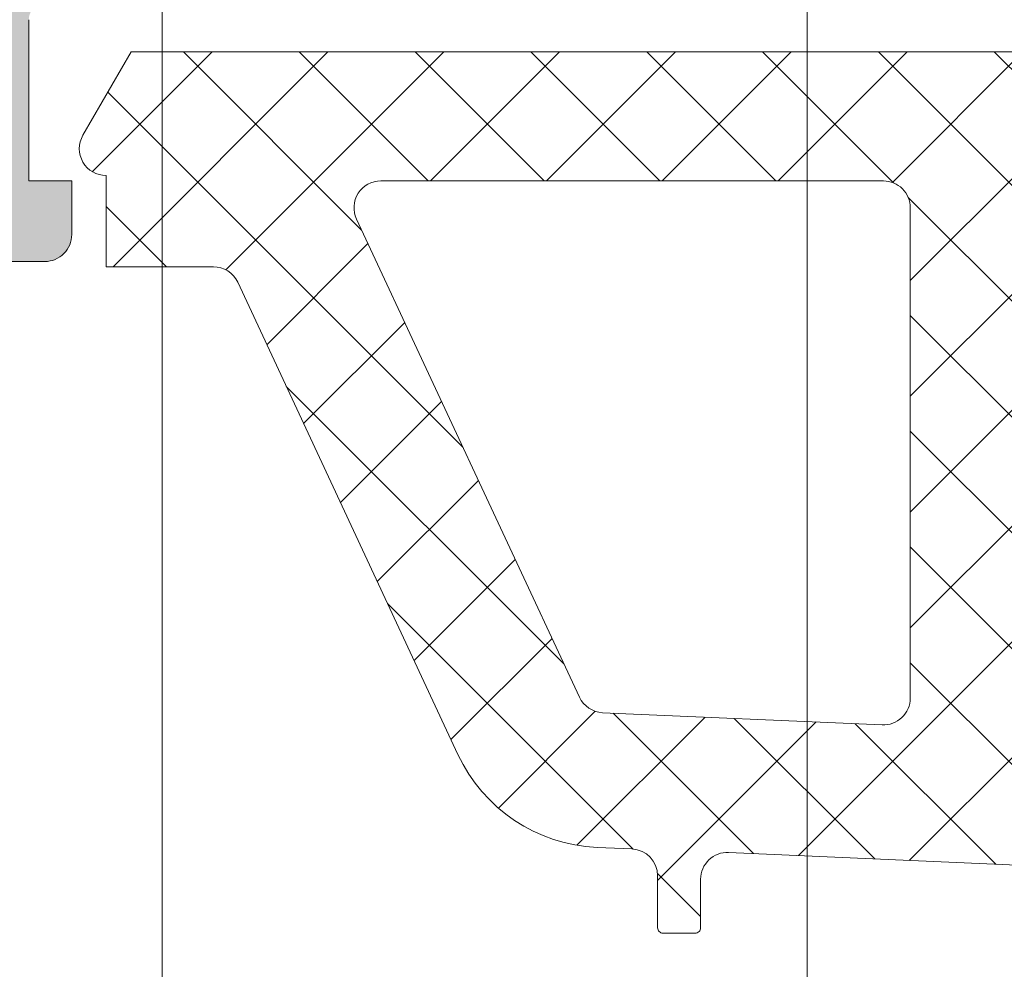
# Model space of a CAD drawing. Header units: millimetres. Extents: x 213386 to 506888, y 183055 to 450952.
# Tile 349 of 656: x 399549 to 399567, y 287741 to 287759. Entities that reach past the tile are written whole.
import ezdxf

# ---------------------------------------------------------------- set-up
doc = ezdxf.new("R2010")
doc.units = ezdxf.units.MM
doc.layers.add('FASÁDA DETAILNÍ', color=255, linetype='Continuous', lineweight=0)
pattern_1 = [(135, (397960.6382589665, 280090.6491475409), (-1.077630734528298, -1.077630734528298), []), (225, (397960.6382589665, 280090.6491475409), (1.077630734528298, -1.077630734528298), [])]

msp = doc.modelspace()

# ---------------------------------------------------------------- hatches: boundary and pattern name
at = {"layer": 'FASÁDA DETAILNÍ'}
h = msp.add_hatch(color=256, dxfattribs=at)
edge = h.paths.add_edge_path()
edge.add_arc((399549.576326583, 287777.4596028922), 0.120000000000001, 90.0000000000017, 180.0000000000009, ccw=False)
edge.add_line((399549.576326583, 287777.5796028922), (399552.336324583, 287777.5796028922))
edge.add_arc((399552.336324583, 287777.8796028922), 0.3000000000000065, 270, 359.9999999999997)
edge.add_line((399552.636324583, 287777.8796028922), (399552.636324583, 287778.8595772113))
edge.add_arc((399552.336324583, 287778.8595772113), 0.3000000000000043, -8.905553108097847e-14, 90.00000000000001)
edge.add_line((399552.336324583, 287779.1595772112), (399550.456313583, 287779.1595772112))
edge.add_arc((399550.1887702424, 287779.2384443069), 0.2789255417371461, -91.16287007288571, -16.42459455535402, ccw=False)
edge.add_line((399550.183109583, 287778.9595762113), (399549.729515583, 287778.9595762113))
edge.add_arc((399549.723847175, 287779.2384136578), 0.2788950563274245, -163.58012358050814, -88.83541062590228, ccw=False)
edge.add_line((399549.456326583, 287779.1595772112), (399549.456326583, 287779.9597519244))
edge.add_arc((399548.456326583, 287779.9597519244), 0.9999999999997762, -1.276038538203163e-11, 89.9999999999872)
edge.add_line((399548.456326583, 287780.9597519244), (399544.9563192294, 287780.9597519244))
edge.add_arc((399544.9563390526, 287779.9597321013), 1.000019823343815, 90.00113576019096, 179.9988642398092)
edge.add_line((399543.9563192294, 287779.9597519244), (399543.9563192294, 287779.4597519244))
edge.add_line((399543.9563192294, 287779.4597519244), (399546.4563192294, 287779.4597519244))
edge.add_arc((399546.4562738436, 287778.4597065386), 1.000045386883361, 0.0026002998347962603, 89.99739970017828, ccw=False)
edge.add_line((399547.4563192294, 287778.4597519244), (399547.4563192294, 287777.1597336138))
edge.add_arc((399546.4562667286, 287777.1597861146), 1.000052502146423, -89.99699208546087, -0.0030079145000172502, ccw=False)
edge.add_line((399546.4563192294, 287776.1597336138), (399539.4563192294, 287776.1597336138))
edge.add_arc((399538.9563192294, 287776.6848553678), 0.7250881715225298, -133.5961838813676, -46.40381611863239, ccw=False)
edge.add_line((399538.4563192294, 287776.1597336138), (399532.4222310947, 287776.1597336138))
edge.add_arc((399532.4222835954, 287777.1597861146), 1.000052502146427, 180.0030079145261, 269.9969920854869, ccw=False)
edge.add_line((399531.4222310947, 287777.1597336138), (399531.4222310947, 287778.4597519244))
edge.add_arc((399532.4222764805, 287778.4597065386), 1.000045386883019, 90.00260029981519, 179.9973997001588, ccw=False)
edge.add_line((399532.4222310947, 287779.4597519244), (399533.9563192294, 287779.4597519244))
edge.add_line((399533.9563192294, 287779.4597519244), (399533.9563192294, 287780.0597580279))
edge.add_line((399533.9563192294, 287780.0597580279), (399532.8563131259, 287781.1597336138))
edge.add_line((399532.8563131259, 287781.1597336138), (399529.4563192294, 287781.1597336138))
edge.add_line((399529.4563192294, 287781.1597336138), (399529.4563192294, 287754.159832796))
edge.add_line((399529.4563192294, 287754.159832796), (399532.8563131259, 287754.159832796))
edge.add_line((399532.8563131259, 287754.159832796), (399533.9563192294, 287755.2598083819))
edge.add_line((399533.9563192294, 287755.2598083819), (399533.9563192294, 287755.8598144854))
edge.add_line((399533.9563192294, 287755.8598144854), (399532.4222310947, 287755.8598144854))
edge.add_arc((399532.4222764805, 287756.8598598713), 1.000045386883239, 180.0026002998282, 269.99739970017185, ccw=False)
edge.add_line((399531.4222310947, 287756.8598144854), (399531.4222310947, 287758.159832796))
edge.add_arc((399532.4222835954, 287758.1597802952), 1.000052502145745, 90.0030079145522, 179.996992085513, ccw=False)
edge.add_line((399532.4222310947, 287759.159832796), (399538.4563192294, 287759.159832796))
edge.add_arc((399538.9563192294, 287758.634711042), 0.7250881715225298, 46.40381611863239, 133.5961838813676, ccw=False)
edge.add_line((399539.4563192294, 287759.159832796), (399546.4563192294, 287759.159832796))
edge.add_arc((399546.4562667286, 287758.1597802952), 1.000052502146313, 0.0030079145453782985, 89.99699208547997, ccw=False)
edge.add_line((399547.4563192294, 287758.159832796), (399547.4563192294, 287756.8598144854))
edge.add_arc((399546.4562738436, 287756.8598598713), 1.000045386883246, -89.9973997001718, -0.0026002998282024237, ccw=False)
edge.add_line((399546.4563192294, 287755.8598144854), (399543.9563192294, 287755.8598144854))
edge.add_line((399543.9563192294, 287755.8598144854), (399543.9563192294, 287755.3598144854))
edge.add_arc((399544.9563390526, 287755.3598343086), 1.000019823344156, 180.0011357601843, 269.9988642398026)
edge.add_line((399544.9563192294, 287754.3598144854), (399549.4563192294, 287754.3598144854))
edge.add_arc((399549.4563295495, 287754.8598041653), 0.4999896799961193, 269.9988173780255, 360.0011826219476)
edge.add_line((399549.9563192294, 287754.8598144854), (399549.9563192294, 287755.8598144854))
edge.add_line((399549.9563192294, 287755.8598144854), (399549.1563161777, 287755.8598144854))
edge.add_line((399549.1563161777, 287755.8598144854), (399549.1563161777, 287758.8598297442))
edge.add_arc((399549.456323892, 287758.8598324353), 0.3000077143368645, 89.99948607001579, 180.0005139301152, ccw=False)
edge.add_arc((399549.723847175, 287759.0810037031), 0.2788950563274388, 88.83541062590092, 163.5801235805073, ccw=False)
edge.add_line((399549.729515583, 287759.3598411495), (399550.183109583, 287759.3598411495))
edge.add_arc((399550.1887702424, 287759.0809730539), 0.2789255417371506, 16.424594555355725, 91.16287007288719, ccw=False)
edge.add_line((399550.456313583, 287759.1598401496), (399552.336324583, 287759.1598401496))
edge.add_arc((399552.336324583, 287759.4598401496), 0.3000000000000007, 269.9999999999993, 359.9999999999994)
edge.add_line((399552.636324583, 287759.4598401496), (399552.636324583, 287760.4398144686))
edge.add_arc((399552.336324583, 287760.4398144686), 0.3000000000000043, 1.272221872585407e-14, 90.00000000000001)
edge.add_line((399552.336324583, 287760.7398144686), (399549.576326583, 287760.7398144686))
edge.add_arc((399549.576326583, 287760.8598144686), 0.1200000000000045, 180, 269.9999999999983, ccw=False)
edge.add_line((399549.456326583, 287760.8598144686), (399549.456326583, 287765.1598401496))
edge.add_arc((399549.956326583, 287765.1598401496), 0.4999999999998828, 90.00000000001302, 180.0000000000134, ccw=False)
edge.add_line((399549.956326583, 287765.6598401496), (399550.656326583, 287765.6598401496))
edge.add_line((399550.656326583, 287765.6598401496), (399553.049146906, 287764.278344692))
edge.add_arc((399553.1182067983, 287764.3979599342), 0.1381197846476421, 239.9999999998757, 367.702437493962)
edge.add_arc((399548.2768555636, 287763.9503415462), 4.999999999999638, 5.34922800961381, 71.29059925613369)
edge.add_arc((399550.0410817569, 287769.1597086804), 0.5000000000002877, 108.70940074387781, 251.29059925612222, ccw=False)
edge.add_arc((399548.2768555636, 287774.3690758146), 4.999999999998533, -71.29059925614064, -5.349228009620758)
edge.add_arc((399553.1182067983, 287773.9214574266), 0.1381197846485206, -7.702437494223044, 119.9999999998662)
edge.add_line((399553.049146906, 287774.0410726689), (399550.656326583, 287772.6595772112))
edge.add_line((399550.656326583, 287772.6595772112), (399549.956326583, 287772.6595772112))
edge.add_arc((399549.956326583, 287773.1595772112), 0.5000000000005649, 179.9999999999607, 269.99999999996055, ccw=False)
edge.add_line((399549.456326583, 287773.1595772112), (399549.456326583, 287777.4596028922))
edge = h.paths.add_edge_path(flags=16)
edge.add_arc((399531.556325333, 287762.1598251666), 0.5, 180, 270, ccw=False)
edge.add_line((399531.056325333, 287762.1598251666), (399531.056325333, 287774.1597336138))
edge.add_arc((399531.556325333, 287774.1597336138), 0.5, 90, 180, ccw=False)
edge.add_line((399531.556325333, 287774.6597336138), (399547.2563070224, 287774.6597336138))
edge.add_arc((399547.2563070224, 287774.1597336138), 0.5, 0, 90, ccw=False)
edge.add_line((399547.7563070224, 287774.1597336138), (399547.7563070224, 287762.1598251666))
edge.add_arc((399547.2563070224, 287762.1598251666), 0.5, -90, 0, ccw=False)
edge.add_line((399547.2563070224, 287761.6598251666), (399545.7563070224, 287761.6598251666))
edge.add_line((399545.7563070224, 287761.6598251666), (399545.7563070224, 287761.1598251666))
edge.add_arc((399545.2563070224, 287761.1598251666), 0.5000000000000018, -89.99999999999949, 0, ccw=False)
edge.add_line((399545.2563070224, 287760.6598251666), (399533.556325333, 287760.6598251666))
edge.add_arc((399533.556325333, 287761.1598251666), 0.5, 180, 269.9999999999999, ccw=False)
edge.add_line((399533.056325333, 287761.1598251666), (399533.056325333, 287761.6598251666))
edge.add_line((399533.056325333, 287761.6598251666), (399531.556325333, 287761.6598251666))
h = msp.add_hatch(dxfattribs=at)
h.set_pattern_fill('LINIE', color=256, scale=1.2, angle=180, style=0)
h.set_pattern_definition([(180, (399592.5809322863, 287778.4426957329), (-1.469551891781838e-16, -1.2), [])])
edge = h.paths.add_edge_path()
edge.add_arc((399589.0462359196, 287760.4689232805), 0.2999999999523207, 89.9979246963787, 179.9979247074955)
edge.add_line((399588.7462359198, 287760.4689341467), (399588.7462072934, 287759.6586028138))
edge.add_arc((399588.2462099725, 287759.6586182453), 0.4999973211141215, 269.9976177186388, 359.99823167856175, ccw=False)
edge.add_line((399588.2461891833, 287759.1586209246), (399587.4051169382, 287759.1573003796))
edge.add_arc((399587.4051169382, 287758.9573003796), 0.1999999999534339, 89.99999998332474, 180.0000000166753)
edge.add_line((399587.2051169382, 287758.9573003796), (399587.2051169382, 287754.8573003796))
edge.add_arc((399586.7051169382, 287754.8573003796), 0.5, -90, 0, ccw=False)
edge.add_line((399586.7051169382, 287754.3573003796), (399585.8743677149, 287754.3573003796))
edge.add_arc((399585.8743677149, 287755.3573003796), 1, 194.9999999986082, 269.99999999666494, ccw=False)
edge.add_line((399584.9084418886, 287755.0984813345), (399584.7051169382, 287755.8573003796))
edge.add_line((399584.7051169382, 287755.8573003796), (399585.7051169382, 287755.8573003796))
edge.add_line((399585.7051169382, 287755.8573003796), (399585.7051169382, 287758.1573003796))
edge.add_arc((399584.700990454, 287758.1555911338), 1.004127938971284, 0.09753001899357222, 89.76591227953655)
edge.add_line((399584.7050929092, 287759.1597106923), (399581.705214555, 287759.1597106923))
edge.add_arc((399581.7092429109, 287758.1555913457), 1.004127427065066, 90.22985968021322, 179.9024820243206)
edge.add_line((399580.7051169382, 287758.1573003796), (399580.7051169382, 287755.8573003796))
edge.add_line((399580.7051169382, 287755.8573003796), (399581.7051169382, 287755.8573003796))
edge.add_line((399581.7051169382, 287755.8573003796), (399581.5017919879, 287755.0984813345))
edge.add_arc((399580.5358661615, 287755.3573003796), 1.00000000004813, 270.00000000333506, 345.0000000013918, ccw=False)
edge.add_line((399580.5358661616, 287754.3573003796), (399579.7051169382, 287754.3573003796))
edge.add_arc((399579.7051169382, 287754.8573003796), 0.5, 180, 270, ccw=False)
edge.add_line((399579.2051169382, 287754.8573003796), (399579.2051169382, 287758.9573003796))
edge.add_arc((399579.0009438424, 287758.9555718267), 0.2041804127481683, 0.4850610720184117, 88.84413107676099)
edge.add_line((399579.0050626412, 287759.1597106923), (399553.1636958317, 287759.1597336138))
edge.add_arc((399553.1637112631, 287759.6597309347), 0.4999973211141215, 179.9976177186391, 269.99823167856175, ccw=False)
edge.add_line((399552.6637139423, 287759.6597517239), (399552.6637425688, 287760.4700830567))
edge.add_arc((399552.3637425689, 287760.4700939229), 0.3000000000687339, 359.9979247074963, 449.9979246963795)
edge.add_line((399552.3637534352, 287760.7700939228), (399549.9637550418, 287760.7698489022))
edge.add_arc((399549.9637705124, 287761.2698448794), 0.4999959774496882, 179.9976222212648, 269.99822718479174, ccw=False)
edge.add_line((399549.4637745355, 287761.2698656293), (399549.4639011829, 287764.7464071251))
edge.add_arc((399550.4537141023, 287764.6040606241), 0.9999960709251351, 57.270908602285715, 171.8163166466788, ccw=False)
edge.add_line((399550.9943794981, 287765.4452936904), (399553.2779885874, 287764.126741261))
edge.add_arc((399553.5280042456, 287764.5597449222), 0.4999999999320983, 239.9979280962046, 269.9978647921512)
edge.add_line((399553.5279856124, 287764.0597449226), (399587.882254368, 287764.0586586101))
edge.add_arc((399587.8822719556, 287764.5586586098), 0.500000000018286, 269.9979846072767, 299.9979213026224)
edge.add_line((399588.1322562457, 287764.1256368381), (399590.4159608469, 287765.4440238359))
edge.add_arc((399590.9565653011, 287764.6027516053), 0.9999960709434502, 8.179532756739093, 122.72494080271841, ccw=False)
edge.add_line((399591.9463885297, 287764.7450264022), (399591.9462618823, 287761.2684849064))
edge.add_arc((399591.446265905, 287761.268500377), 0.4999959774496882, 269.99762222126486, 359.99822718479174, ccw=False)
edge.add_line((399591.4462451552, 287760.7685044), (399589.0462467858, 287760.7689232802))
edge = h.paths.add_edge_path(flags=16)
edge.add_line((399564.8551231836, 287760.9591988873), (399564.8551231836, 287762.2591929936))
edge.add_arc((399564.3551268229, 287762.259196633), 0.4999963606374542, 359.9995829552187, 450.0004170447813)
edge.add_line((399564.3551231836, 287762.7591929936), (399555.5051292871, 287762.7591929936))
edge.add_arc((399555.5051256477, 287762.259196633), 0.4999963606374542, 89.99958295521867, 180.0004170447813)
edge.add_line((399555.0051292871, 287762.2591929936), (399555.0051292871, 287760.9591988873))
edge.add_arc((399555.5051292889, 287760.9591823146), 0.5000000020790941, 179.9981009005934, 269.9999997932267)
edge.add_line((399555.5051292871, 287760.4591823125), (399564.3551231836, 287760.4591823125))
edge.add_arc((399564.3551231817, 287760.9591823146), 0.5000000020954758, 270.0000002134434, 360.0018990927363)
edge = h.paths.add_edge_path(flags=16)
edge.add_arc((399575.0551292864, 287760.9591823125), 0.5, 270, 360)
edge.add_line((399575.5551292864, 287760.9591823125), (399575.5551292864, 287762.2591929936))
edge.add_arc((399575.0551292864, 287762.2591929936), 0.5, 0, 90)
edge.add_line((399575.0551292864, 287762.7591929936), (399566.3551231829, 287762.7591929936))
edge.add_arc((399566.3551231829, 287762.2591929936), 0.5, 90, 180)
edge.add_line((399565.8551231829, 287762.2591929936), (399565.8551231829, 287760.9591823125))
edge.add_arc((399566.3551231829, 287760.9591823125), 0.5, 180, 270)
edge.add_line((399566.3551231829, 287760.4591823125), (399575.0551292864, 287760.4591823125))
edge = h.paths.add_edge_path(flags=16)
edge.add_arc((399577.055125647, 287762.259196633), 0.4999963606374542, 89.99958295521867, 180.0004170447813)
edge.add_line((399576.5551292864, 287762.2591929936), (399576.5551292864, 287760.9591988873))
edge.add_arc((399577.0551292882, 287760.9591823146), 0.5000000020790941, 179.9981009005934, 269.9999997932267)
edge.add_line((399577.0551292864, 287760.4591823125), (399585.9051384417, 287760.4591823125))
edge.add_arc((399585.9051384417, 287760.9591670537), 0.4999847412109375, 270, 360)
edge.add_line((399586.4051231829, 287760.9591670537), (399586.4051231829, 287762.2591777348))
edge.add_arc((399585.9051079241, 287762.2591777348), 0.5000152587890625, 0, 90)
edge.add_line((399585.9051079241, 287762.7591929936), (399577.0551292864, 287762.7591929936))
h = msp.add_hatch(dxfattribs=at)
h.set_pattern_fill('ANSI37', color=256, scale=0.48, angle=90, style=0)
h.set_pattern_definition(pattern_1)
edge = h.paths.add_edge_path(flags=16)
edge.add_line((399582.8575962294, 287754.824027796), (399582.7578522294, 287756.216881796))
edge.add_arc((399583.356319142, 287756.2597392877), 0.5999995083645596, 89.99999165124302, 184.0960805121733, ccw=False)
edge.add_arc((399583.3563193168, 287756.2597392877), 0.5999995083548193, -4.096080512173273, 90.00000834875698, ccw=False)
edge.add_line((399583.9547862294, 287756.216881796), (399583.8550422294, 287754.824027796))
edge.add_arc((399583.3563192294, 287754.8597422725), 0.5000001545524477, 184.0960643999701, 355.90393560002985, ccw=False)
edge = h.paths.add_edge_path(flags=16)
edge.add_arc((399584.9563158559, 287751.6597341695), 0.4999996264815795, 89.99995719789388, 180.0000428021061, ccw=False)
edge.add_line((399584.9563162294, 287752.159733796), (399588.5500012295, 287752.159733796))
edge.add_arc((399588.5500012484, 287751.6597334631), 0.5000003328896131, -23.218026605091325, 90.00000216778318, ccw=False)
edge.add_line((399589.0095072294, 287751.462617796), (399586.2936292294, 287745.1315157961))
edge.add_arc((399585.8341238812, 287745.3286317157), 0.4999998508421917, 267.4998893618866, 336.7819182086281, ccw=False)
edge.add_line((399585.8123132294, 287744.8291077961), (399584.9345062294, 287744.8674337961))
edge.add_arc((399584.9563157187, 287745.3669574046), 0.4999994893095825, 179.9999551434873, 267.50002088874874, ccw=False)
edge.add_line((399584.4563162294, 287745.366957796), (399584.4563162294, 287751.659733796))
edge = h.paths.add_edge_path(flags=16)
edge.add_line((399559.4023972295, 287746.251571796), (399555.2537272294, 287755.1484247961))
edge.add_arc((399555.7068809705, 287755.3597339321), 0.4999998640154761, 89.99997033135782, 205.0000079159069, ccw=False)
edge.add_line((399555.7068812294, 287755.8597337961), (399565.0563162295, 287755.8597337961))
edge.add_arc((399565.056316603, 287755.3597341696), 0.4999996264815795, -4.280210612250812e-05, 90.00004280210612, ccw=False)
edge.add_line((399565.5563162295, 287755.3597337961), (399565.5563162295, 287746.235810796))
edge.add_arc((399565.0563161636, 287746.2358109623), 0.5000000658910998, 267.4999727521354, 359.9999809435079, ccw=False)
edge.add_line((399565.0345062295, 287745.736286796), (399559.8337422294, 287745.9633567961))
edge.add_arc((399559.8555519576, 287746.4628822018), 0.5000012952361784, 205.0000919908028, 267.50000253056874, ccw=False)
edge = h.paths.add_edge_path(flags=16)
edge.add_arc((399568.2563158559, 287755.3597341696), 0.4999996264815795, 89.99995719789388, 180.0000428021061, ccw=False)
edge.add_line((399568.2563162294, 287755.8597337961), (399575.4563162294, 287755.8597337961))
edge.add_arc((399575.4563166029, 287755.3597341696), 0.4999996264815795, -4.280210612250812e-05, 90.00004280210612, ccw=False)
edge.add_line((399575.9563162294, 287755.3597337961), (399575.9563162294, 287754.159733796))
edge.add_arc((399577.9563147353, 287754.1597323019), 1.99999850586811, 179.9999571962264, 270.0000428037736)
edge.add_line((399577.9563162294, 287752.159733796), (399581.7563162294, 287752.159733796))
edge.add_arc((399581.7563166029, 287751.6597341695), 0.4999996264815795, -4.280210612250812e-05, 90.00004280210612, ccw=False)
edge.add_line((399582.2563162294, 287751.659733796), (399582.2563162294, 287745.5066727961))
edge.add_arc((399581.7563161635, 287745.5066729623), 0.5000000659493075, 267.4999727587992, 359.999980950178, ccw=False)
edge.add_line((399581.7345062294, 287745.0071487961), (399576.2345062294, 287745.2472837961))
edge.add_arc((399576.2563157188, 287745.7468074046), 0.4999994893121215, 179.9999551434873, 267.5000208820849, ccw=False)
edge.add_line((399575.7563162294, 287745.7468077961), (399575.7563162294, 287751.059733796))
edge.add_arc((399574.6563162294, 287751.059733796), 1.099999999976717, 0, 180)
edge.add_line((399573.5563162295, 287751.059733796), (399573.5563162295, 287745.8865227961))
edge.add_arc((399573.0563161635, 287745.8865229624), 0.5000000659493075, 267.49997275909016, 359.9999809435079, ccw=False)
edge.add_line((399573.0345062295, 287745.386998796), (399568.2345062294, 287745.596571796))
edge.add_arc((399568.2563157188, 287746.0960954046), 0.4999994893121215, 179.9999551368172, 267.5000208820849, ccw=False)
edge.add_line((399567.7563162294, 287746.0960957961), (399567.7563162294, 287755.3597337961))
edge = h.paths.add_edge_path()
edge.add_line((399553.0432632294, 287753.9732767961), (399557.1411122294, 287745.1854107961))
edge.add_ellipse((399559.8600375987, 287746.4532682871), major_axis=(-3.000002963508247, 0), ratio=1, start_angle=25.00003062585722, end_angle=87.49994116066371)
edge.add_line((399559.7291762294, 287743.456120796), (399560.3781262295, 287743.4277867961))
edge.add_ellipse((399560.3563167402, 287742.9282631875), major_axis=(-0.4999994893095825, 0), ratio=1, start_angle=179.9999551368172, end_angle=267.50002088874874, ccw=False)
edge.add_line((399560.8563162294, 287742.928262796), (399560.8563162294, 287741.9597337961))
edge.add_ellipse((399560.9563161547, 287741.9597337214), major_axis=(-0.09999992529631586, 0), ratio=1, start_angle=-4.278876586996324e-05, end_angle=90.00004278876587)
edge.add_line((399560.9563162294, 287741.8597337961), (399561.5563162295, 287741.8597337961))
edge.add_ellipse((399561.5563163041, 287741.9597337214), major_axis=(-0.09999992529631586, 0), ratio=1, start_angle=89.99995721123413, end_angle=180.0000427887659)
edge.add_line((399561.6563162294, 287741.9597337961), (399561.6563162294, 287742.8627717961))
edge.add_ellipse((399562.1563162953, 287742.8627716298), major_axis=(-0.5000000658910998, 0), ratio=1, start_angle=267.4999727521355, end_angle=359.9999809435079, ccw=False)
edge.add_line((399562.1781262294, 287743.362295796), (399571.0784202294, 287742.968457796))
edge.add_ellipse((399571.0563161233, 287742.4689465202), major_axis=(-0.5000001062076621, 0), ratio=1, start_angle=179.9999170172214, end_angle=267.46623077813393, ccw=False)
edge.add_line((399571.5563162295, 287742.468945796), (399571.5563162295, 287741.8597337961))
edge.add_ellipse((399571.6563161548, 287741.8597337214), major_axis=(-0.0999999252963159, 0), ratio=1, start_angle=-4.28221165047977e-05, end_angle=90.00004278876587)
edge.add_line((399571.6563162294, 287741.7597337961), (399572.2563162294, 287741.7597337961))
edge.add_ellipse((399572.2563163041, 287741.8597337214), major_axis=(-0.09999992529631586, 0), ratio=1, start_angle=89.99995721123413, end_angle=180.0000428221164)
edge.add_line((399572.3563162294, 287741.8597337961), (399572.3563162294, 287742.389295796))
edge.add_ellipse((399572.8563167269, 287742.3892961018), major_axis=(-0.5000004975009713, 0), ratio=1, start_angle=-92.53369799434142, end_angle=3.5038035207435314e-05, ccw=False)
edge.add_line((399572.8784202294, 287742.8888077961), (399584.4186452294, 287742.3781517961))
edge.add_ellipse((399584.396835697, 287741.8786271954), major_axis=(-0.5000004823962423, 0), ratio=1, start_angle=176.7829426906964, end_angle=267.50002091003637, ccw=False)
edge.add_line((399584.8960482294, 287741.850567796), (399584.6074852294, 287736.7168247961))
edge.add_ellipse((399584.1970672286, 287736.8323802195), major_axis=(-0.4263754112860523, 0), ratio=1, start_angle=20.758972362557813, end_angle=164.2751455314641, ccw=False)
edge.add_line((399583.7983722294, 287736.6812567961), (399583.7996122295, 287736.9138597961))
edge.add_line((399583.7996122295, 287736.9138597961), (399584.0977502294, 287738.7964387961))
edge.add_line((399584.0977502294, 287738.7964387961), (399583.6973242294, 287741.645723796))
edge.add_ellipse((399583.4002436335, 287741.6039731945), major_axis=(-0.2999999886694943, 0), ratio=1, start_angle=187.9997440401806, end_angle=304.5977463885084)
edge.add_ellipse((399584.9333570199, 287739.3814021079), major_axis=(-3.000047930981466, 0), ratio=1, start_angle=-55.40235871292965, end_angle=18.00842458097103)
edge.add_line((399582.0802782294, 287738.453916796), (399582.7138542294, 287736.199025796))
edge.add_ellipse((399583.4890667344, 287736.3599553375), major_axis=(-0.791740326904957, 0), ratio=1, start_angle=11.72768979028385, end_angle=83.20165374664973)
edge.add_line((399583.3953442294, 287735.573781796), (399584.4535542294, 287735.572560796))
edge.add_ellipse((399584.3244299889, 287736.751647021), major_axis=(-1.186135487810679, 0), ratio=1, start_angle=96.2496781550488, end_angle=161.3444235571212)
edge.add_line((399585.4482442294, 287736.3722277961), (399586.5425772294, 287739.6135677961))
edge.add_line((399586.5425772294, 287739.6135677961), (399589.4323552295, 287747.6633627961))
edge.add_line((399589.4323552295, 287747.6633627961), (399593.7651642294, 287757.5612397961))
edge.add_ellipse((399593.3061552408, 287757.7595098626), major_axis=(-0.5000002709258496, 0), ratio=1, start_angle=156.6379505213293, end_angle=269.933423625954)
edge.add_line((399593.3067362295, 287758.259509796), (399592.7600352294, 287758.260144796))
edge.add_ellipse((399592.7594549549, 287757.760144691), major_axis=(-0.5000004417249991, 0), ratio=1, start_angle=269.9335054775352, end_angle=336.0791754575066)
edge.add_line((399592.3024012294, 287757.9628817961), (399590.9006452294, 287754.7588787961))
edge.add_ellipse((399589.9845041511, 287755.1597331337), major_axis=(-0.9999993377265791, 0), ratio=1, start_angle=89.99994719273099, end_angle=156.3683852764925, ccw=False)
edge.add_line((399589.9845032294, 287754.159733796), (399584.7565612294, 287754.159733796))
edge.add_line((399584.7565612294, 287754.159733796), (399584.7565522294, 287755.9592127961))
edge.add_line((399584.7565522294, 287755.9592127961), (399585.2713532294, 287756.0971547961))
edge.add_ellipse((399585.1565879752, 287756.3743088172), major_axis=(-0.2999756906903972, 0), ratio=1, start_angle=112.4937002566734, end_angle=202.5035666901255)
edge.add_line((399585.4337222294, 287756.4891217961), (399584.5845552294, 287757.759248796))
edge.add_ellipse((399583.7186910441, 287757.2595280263), major_axis=(-0.9997207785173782, 0), ratio=1, start_angle=209.9907606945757, end_angle=270.0076118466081)
edge.add_line((399583.7185582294, 287758.259248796), (399582.9941972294, 287758.259217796))
edge.add_ellipse((399582.9944052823, 287757.2594799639), major_axis=(-0.9997378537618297, 0), ratio=1, start_angle=270.0119236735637, end_angle=330.0086750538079)
edge.add_line((399582.1285312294, 287757.759217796), (399581.2793642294, 287756.4891217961))
edge.add_ellipse((399581.5565117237, 287756.3743099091), major_axis=(-0.2999875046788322, 0), ratio=1, start_angle=-22.50240615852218, end_angle=67.50139619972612)
edge.add_line((399581.4417182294, 287756.0971547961), (399581.9565342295, 287755.9591827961))
edge.add_line((399581.9565342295, 287755.9591827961), (399581.9565422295, 287754.159733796))
edge.add_line((399581.9565422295, 287754.159733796), (399578.7563152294, 287754.159733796))
edge.add_ellipse((399578.7563150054, 287754.4597335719), major_axis=(-0.2999997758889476, 0), ratio=1, start_angle=-4.281099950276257e-05, end_angle=90.00004278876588, ccw=False)
edge.add_line((399578.4563152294, 287754.4597337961), (399578.4563152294, 287757.7597297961))
edge.add_ellipse((399577.9563156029, 287757.7597301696), major_axis=(-0.4999996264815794, 0), ratio=1, start_angle=179.9999571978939, end_angle=270.0000428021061)
edge.add_line((399577.9563152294, 287758.2597297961), (399551.0586932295, 287758.2597297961))
edge.add_line((399551.0586932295, 287758.2597297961), (399550.1635752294, 287756.7093377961))
edge.add_ellipse((399550.5965877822, 287756.4593377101), major_axis=(-0.4999999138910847, 0), ratio=1, start_angle=-30.00001708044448, end_angle=89.99993665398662)
edge.add_line((399550.5965872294, 287755.9593377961), (399550.5965872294, 287754.2619667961))
edge.add_line((399550.5965872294, 287754.2619667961), (399552.5901092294, 287754.2619667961))
edge.add_ellipse((399552.590109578, 287753.7619665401), major_axis=(-0.5000002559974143, 0), ratio=1, start_angle=205.000128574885, end_angle=270.000039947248, ccw=False)
h = msp.add_hatch(dxfattribs=at)
h.set_pattern_fill('ANSI37', color=256, scale=0.48, angle=90, style=0)
h.set_pattern_definition(pattern_1)
edge = h.paths.add_edge_path(flags=16)
edge.add_line((399582.8575962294, 287754.8240276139), (399582.7578522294, 287756.2168816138))
edge.add_arc((399583.356319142, 287756.2597391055), 0.5999995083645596, 89.99999165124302, 184.0960805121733, ccw=False)
edge.add_arc((399583.3563193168, 287756.2597391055), 0.5999995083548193, -4.096080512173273, 90.00000834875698, ccw=False)
edge.add_line((399583.9547862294, 287756.2168816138), (399583.8550422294, 287754.8240276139))
edge.add_arc((399583.3563192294, 287754.8597420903), 0.5000001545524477, 184.0960643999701, 355.90393560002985, ccw=False)
edge = h.paths.add_edge_path(flags=16)
edge.add_arc((399584.9563158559, 287751.6597339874), 0.4999996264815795, 89.99995719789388, 180.0000428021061, ccw=False)
edge.add_line((399584.9563162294, 287752.1597336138), (399588.5500012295, 287752.1597336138))
edge.add_arc((399588.5500012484, 287751.6597332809), 0.5000003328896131, -23.218026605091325, 90.00000216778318, ccw=False)
edge.add_line((399589.0095072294, 287751.4626176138), (399586.2936292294, 287745.1315156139))
edge.add_arc((399585.8341238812, 287745.3286315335), 0.4999998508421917, 267.4998893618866, 336.7819182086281, ccw=False)
edge.add_line((399585.8123132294, 287744.8291076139), (399584.9345062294, 287744.8674336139))
edge.add_arc((399584.9563157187, 287745.3669572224), 0.4999994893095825, 179.9999551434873, 267.50002088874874, ccw=False)
edge.add_line((399584.4563162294, 287745.3669576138), (399584.4563162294, 287751.6597336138))
edge = h.paths.add_edge_path(flags=16)
edge.add_line((399559.4023972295, 287746.2515716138), (399555.2537272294, 287755.1484246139))
edge.add_arc((399555.7068809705, 287755.3597337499), 0.4999998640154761, 89.99997033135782, 205.0000079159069, ccw=False)
edge.add_line((399555.7068812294, 287755.8597336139), (399565.0563162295, 287755.8597336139))
edge.add_arc((399565.056316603, 287755.3597339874), 0.4999996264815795, -4.280210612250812e-05, 90.00004280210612, ccw=False)
edge.add_line((399565.5563162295, 287755.3597336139), (399565.5563162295, 287746.2358106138))
edge.add_arc((399565.0563161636, 287746.2358107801), 0.5000000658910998, 267.4999727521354, 359.9999809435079, ccw=False)
edge.add_line((399565.0345062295, 287745.7362866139), (399559.8337422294, 287745.9633566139))
edge.add_arc((399559.8555519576, 287746.4628820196), 0.5000012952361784, 205.0000919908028, 267.50000253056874, ccw=False)
edge = h.paths.add_edge_path(flags=16)
edge.add_arc((399568.2563158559, 287755.3597339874), 0.4999996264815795, 89.99995719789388, 180.0000428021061, ccw=False)
edge.add_line((399568.2563162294, 287755.8597336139), (399575.4563162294, 287755.8597336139))
edge.add_arc((399575.4563166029, 287755.3597339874), 0.4999996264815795, -4.280210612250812e-05, 90.00004280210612, ccw=False)
edge.add_line((399575.9563162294, 287755.3597336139), (399575.9563162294, 287754.1597336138))
edge.add_arc((399577.9563147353, 287754.1597321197), 1.99999850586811, 179.9999571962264, 270.0000428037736)
edge.add_line((399577.9563162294, 287752.1597336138), (399581.7563162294, 287752.1597336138))
edge.add_arc((399581.7563166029, 287751.6597339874), 0.4999996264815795, -4.280210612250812e-05, 90.00004280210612, ccw=False)
edge.add_line((399582.2563162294, 287751.6597336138), (399582.2563162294, 287745.5066726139))
edge.add_arc((399581.7563161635, 287745.5066727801), 0.5000000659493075, 267.4999727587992, 359.999980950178, ccw=False)
edge.add_line((399581.7345062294, 287745.0071486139), (399576.2345062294, 287745.2472836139))
edge.add_arc((399576.2563157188, 287745.7468072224), 0.4999994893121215, 179.9999551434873, 267.5000208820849, ccw=False)
edge.add_line((399575.7563162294, 287745.7468076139), (399575.7563162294, 287751.0597336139))
edge.add_arc((399574.6563162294, 287751.0597336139), 1.099999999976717, 0, 180)
edge.add_line((399573.5563162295, 287751.0597336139), (399573.5563162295, 287745.8865226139))
edge.add_arc((399573.0563161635, 287745.8865227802), 0.5000000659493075, 267.49997275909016, 359.9999809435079, ccw=False)
edge.add_line((399573.0345062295, 287745.3869986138), (399568.2345062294, 287745.5965716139))
edge.add_arc((399568.2563157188, 287746.0960952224), 0.4999994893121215, 179.9999551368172, 267.5000208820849, ccw=False)
edge.add_line((399567.7563162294, 287746.0960956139), (399567.7563162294, 287755.3597336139))
edge = h.paths.add_edge_path()
edge.add_line((399553.0432632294, 287753.9732766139), (399557.1411122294, 287745.1854106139))
edge.add_ellipse((399559.8600375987, 287746.4532681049), major_axis=(-3.000002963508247, 0), ratio=1, start_angle=25.00003062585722, end_angle=87.49994116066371)
edge.add_line((399559.7291762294, 287743.4561206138), (399560.3781262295, 287743.4277866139))
edge.add_ellipse((399560.3563167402, 287742.9282630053), major_axis=(-0.4999994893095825, 0), ratio=1, start_angle=179.9999551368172, end_angle=267.50002088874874, ccw=False)
edge.add_line((399560.8563162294, 287742.9282626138), (399560.8563162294, 287741.9597336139))
edge.add_ellipse((399560.9563161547, 287741.9597335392), major_axis=(-0.09999992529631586, 0), ratio=1, start_angle=-4.278876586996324e-05, end_angle=90.00004278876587)
edge.add_line((399560.9563162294, 287741.8597336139), (399561.5563162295, 287741.8597336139))
edge.add_ellipse((399561.5563163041, 287741.9597335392), major_axis=(-0.09999992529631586, 0), ratio=1, start_angle=89.99995721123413, end_angle=180.0000427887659)
edge.add_line((399561.6563162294, 287741.9597336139), (399561.6563162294, 287742.8627716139))
edge.add_ellipse((399562.1563162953, 287742.8627714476), major_axis=(-0.5000000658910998, 0), ratio=1, start_angle=267.4999727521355, end_angle=359.9999809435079, ccw=False)
edge.add_line((399562.1781262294, 287743.3622956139), (399571.0784202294, 287742.9684576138))
edge.add_ellipse((399571.0563161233, 287742.468946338), major_axis=(-0.5000001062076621, 0), ratio=1, start_angle=179.9999170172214, end_angle=267.46623077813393, ccw=False)
edge.add_line((399571.5563162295, 287742.4689456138), (399571.5563162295, 287741.8597336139))
edge.add_ellipse((399571.6563161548, 287741.8597335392), major_axis=(-0.0999999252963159, 0), ratio=1, start_angle=-4.28221165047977e-05, end_angle=90.00004278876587)
edge.add_line((399571.6563162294, 287741.7597336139), (399572.2563162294, 287741.7597336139))
edge.add_ellipse((399572.2563163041, 287741.8597335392), major_axis=(-0.09999992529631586, 0), ratio=1, start_angle=89.99995721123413, end_angle=180.0000428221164)
edge.add_line((399572.3563162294, 287741.8597336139), (399572.3563162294, 287742.3892956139))
edge.add_ellipse((399572.8563167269, 287742.3892959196), major_axis=(-0.5000004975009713, 0), ratio=1, start_angle=-92.53369799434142, end_angle=3.5038035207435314e-05, ccw=False)
edge.add_line((399572.8784202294, 287742.8888076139), (399584.4186452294, 287742.3781516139))
edge.add_ellipse((399584.396835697, 287741.8786270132), major_axis=(-0.5000004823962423, 0), ratio=1, start_angle=176.7829426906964, end_angle=267.50002091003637, ccw=False)
edge.add_line((399584.8960482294, 287741.8505676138), (399584.6074852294, 287736.7168246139))
edge.add_ellipse((399584.1970672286, 287736.8323800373), major_axis=(-0.4263754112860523, 0), ratio=1, start_angle=20.758972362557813, end_angle=164.2751455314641, ccw=False)
edge.add_line((399583.7983722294, 287736.6812566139), (399583.7996122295, 287736.9138596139))
edge.add_line((399583.7996122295, 287736.9138596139), (399584.0977502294, 287738.7964386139))
edge.add_line((399584.0977502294, 287738.7964386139), (399583.6973242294, 287741.6457236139))
edge.add_ellipse((399583.4002436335, 287741.6039730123), major_axis=(-0.2999999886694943, 0), ratio=1, start_angle=187.9997440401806, end_angle=304.5977463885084)
edge.add_ellipse((399584.9333570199, 287739.3814019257), major_axis=(-3.000047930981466, 0), ratio=1, start_angle=-55.40235871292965, end_angle=18.00842458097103)
edge.add_line((399582.0802782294, 287738.4539166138), (399582.7138542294, 287736.1990256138))
edge.add_ellipse((399583.4890667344, 287736.3599551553), major_axis=(-0.791740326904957, 0), ratio=1, start_angle=11.72768979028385, end_angle=83.20165374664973)
edge.add_line((399583.3953442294, 287735.5737816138), (399584.4535542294, 287735.5725606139))
edge.add_ellipse((399584.3244299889, 287736.7516468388), major_axis=(-1.186135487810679, 0), ratio=1, start_angle=96.2496781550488, end_angle=161.3444235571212)
edge.add_line((399585.4482442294, 287736.3722276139), (399586.5425772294, 287739.6135676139))
edge.add_line((399586.5425772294, 287739.6135676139), (399589.4323552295, 287747.6633626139))
edge.add_line((399589.4323552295, 287747.6633626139), (399593.7651642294, 287757.5612396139))
edge.add_ellipse((399593.3061552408, 287757.7595096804), major_axis=(-0.5000002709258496, 0), ratio=1, start_angle=156.6379505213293, end_angle=269.933423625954)
edge.add_line((399593.3067362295, 287758.2595096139), (399592.7600352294, 287758.2601446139))
edge.add_ellipse((399592.7594549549, 287757.7601445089), major_axis=(-0.5000004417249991, 0), ratio=1, start_angle=269.9335054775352, end_angle=336.0791754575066)
edge.add_line((399592.3024012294, 287757.9628816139), (399590.9006452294, 287754.7588786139))
edge.add_ellipse((399589.9845041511, 287755.1597329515), major_axis=(-0.9999993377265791, 0), ratio=1, start_angle=89.99994719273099, end_angle=156.3683852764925, ccw=False)
edge.add_line((399589.9845032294, 287754.1597336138), (399584.7565612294, 287754.1597336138))
edge.add_line((399584.7565612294, 287754.1597336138), (399584.7565522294, 287755.9592126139))
edge.add_line((399584.7565522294, 287755.9592126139), (399585.2713532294, 287756.0971546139))
edge.add_ellipse((399585.1565879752, 287756.374308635), major_axis=(-0.2999756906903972, 0), ratio=1, start_angle=112.4937002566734, end_angle=202.5035666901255)
edge.add_line((399585.4337222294, 287756.4891216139), (399584.5845552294, 287757.7592486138))
edge.add_ellipse((399583.7186910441, 287757.2595278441), major_axis=(-0.9997207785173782, 0), ratio=1, start_angle=209.9907606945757, end_angle=270.0076118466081)
edge.add_line((399583.7185582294, 287758.2592486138), (399582.9941972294, 287758.2592176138))
edge.add_ellipse((399582.9944052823, 287757.2594797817), major_axis=(-0.9997378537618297, 0), ratio=1, start_angle=270.0119236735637, end_angle=330.0086750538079)
edge.add_line((399582.1285312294, 287757.7592176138), (399581.2793642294, 287756.4891216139))
edge.add_ellipse((399581.5565117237, 287756.3743097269), major_axis=(-0.2999875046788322, 0), ratio=1, start_angle=-22.50240615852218, end_angle=67.50139619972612)
edge.add_line((399581.4417182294, 287756.0971546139), (399581.9565342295, 287755.9591826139))
edge.add_line((399581.9565342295, 287755.9591826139), (399581.9565422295, 287754.1597336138))
edge.add_line((399581.9565422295, 287754.1597336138), (399578.7563152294, 287754.1597336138))
edge.add_ellipse((399578.7563150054, 287754.4597333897), major_axis=(-0.2999997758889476, 0), ratio=1, start_angle=-4.281099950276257e-05, end_angle=90.00004278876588, ccw=False)
edge.add_line((399578.4563152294, 287754.4597336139), (399578.4563152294, 287757.7597296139))
edge.add_ellipse((399577.9563156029, 287757.7597299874), major_axis=(-0.4999996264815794, 0), ratio=1, start_angle=179.9999571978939, end_angle=270.0000428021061)
edge.add_line((399577.9563152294, 287758.2597296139), (399551.0586932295, 287758.2597296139))
edge.add_line((399551.0586932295, 287758.2597296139), (399550.1635752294, 287756.7093376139))
edge.add_ellipse((399550.5965877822, 287756.4593375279), major_axis=(-0.4999999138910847, 0), ratio=1, start_angle=-30.00001708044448, end_angle=89.99993665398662)
edge.add_line((399550.5965872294, 287755.9593376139), (399550.5965872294, 287754.2619666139))
edge.add_line((399550.5965872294, 287754.2619666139), (399552.5901092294, 287754.2619666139))
edge.add_ellipse((399552.590109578, 287753.7619663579), major_axis=(-0.5000002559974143, 0), ratio=1, start_angle=205.000128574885, end_angle=270.000039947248, ccw=False)

# ---------------------------------------------------------------- linework, layer by layer
for p, q in [((399551.6382310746, 284297.1544280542), (399551.6382310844, 296850.3801179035)), ((399563.6382310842, 296850.3801179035), (399563.6382310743, 284297.1544280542)), ((399551.6382310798, 286777.6545368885), (399551.6382274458, 288917.1544282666)), ((399563.6382274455, 288917.1544282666), (399563.6382310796, 286777.6545368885)), ((399549.1563161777, 287755.8598144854), (399549.1563161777, 287758.8598297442)), ((399549.9563192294, 287755.8598144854), (399549.1563161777, 287755.8598144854)), ((399549.9563192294, 287754.8598144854), (399549.9563192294, 287755.8598144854)), ((399544.9563192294, 287754.3598144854), (399549.4563192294, 287754.3598144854))]:
    msp.add_line(p, q, dxfattribs=at)
at = {"layer": 'FASÁDA DETAILNÍ', "extrusion": (0, 0, -1)}
for points in [[(-399577.9563152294, 287758.2597297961), (-399551.0586932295, 287758.2597297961), (-399550.1635752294, 287756.7093377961), (-399550.1635752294, 287756.7093377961, -0.57735), (-399550.5965872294, 287755.9593377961), (-399550.5965872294, 287754.2619667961), (-399552.5901092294, 287754.2619667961), (-399552.5901092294, 287754.2619667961, 0.291473), (-399553.0432632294, 287753.9732767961), (-399553.0432632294, 287753.9732767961), (-399557.1411122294, 287745.1854107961), (-399557.1411122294, 287745.1854107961, -0.279675), (-399559.7291762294, 287743.456120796), (-399560.3781262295, 287743.4277867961), (-399560.3781262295, 287743.4277867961, 0.401491), (-399560.8563162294, 287742.928262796), (-399560.8563162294, 287741.9597337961), (-399560.8563162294, 287741.9597337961, -0.414214), (-399560.9563162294, 287741.8597337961), (-399561.5563162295, 287741.8597337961), (-399561.5563162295, 287741.8597337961, -0.414214), (-399561.6563162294, 287741.9597337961), (-399561.6563162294, 287742.8627717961), (-399561.6563162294, 287742.8627717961, 0.427052), (-399562.1781262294, 287743.362295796), (-399571.0784202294, 287742.968457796)], [(-399577.9563152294, 287758.2597296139), (-399551.0586932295, 287758.2597296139), (-399550.1635752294, 287756.7093376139), (-399550.1635752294, 287756.7093376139, -0.57735), (-399550.5965872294, 287755.9593376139), (-399550.5965872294, 287754.2619666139), (-399552.5901092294, 287754.2619666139), (-399552.5901092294, 287754.2619666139, 0.291473), (-399553.0432632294, 287753.9732766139), (-399553.0432632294, 287753.9732766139), (-399557.1411122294, 287745.1854106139), (-399557.1411122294, 287745.1854106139, -0.279675), (-399559.7291762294, 287743.4561206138), (-399560.3781262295, 287743.4277866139), (-399560.3781262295, 287743.4277866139, 0.401491), (-399560.8563162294, 287742.9282626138), (-399560.8563162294, 287741.9597336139), (-399560.8563162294, 287741.9597336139, -0.414214), (-399560.9563162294, 287741.8597336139), (-399561.5563162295, 287741.8597336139), (-399561.5563162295, 287741.8597336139, -0.414214), (-399561.6563162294, 287741.9597336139), (-399561.6563162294, 287742.8627716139), (-399561.6563162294, 287742.8627716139, 0.427052), (-399562.1781262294, 287743.3622956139), (-399571.0784202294, 287742.9684576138)]]:
    msp.add_lwpolyline(points, format="xyb", dxfattribs=at)
at = {"layer": 'FASÁDA DETAILNÍ'}
for points in [[(399559.4023972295, 287746.251571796), (399555.2537272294, 287755.1484247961), (399555.2537272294, 287755.1484247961, -0.548619), (399555.7068812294, 287755.8597337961), (399565.0563162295, 287755.8597337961), (399565.0563162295, 287755.8597337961, -0.414214), (399565.5563162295, 287755.3597337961), (399565.5563162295, 287746.235810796), (399565.5563162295, 287746.235810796, -0.427052), (399565.0345062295, 287745.736286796), (399559.8337422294, 287745.9633567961), (399559.8337422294, 287745.9633567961, -0.279675), (399559.4023972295, 287746.251571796)], [(399559.4023972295, 287746.2515716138), (399555.2537272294, 287755.1484246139), (399555.2537272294, 287755.1484246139, -0.548619), (399555.7068812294, 287755.8597336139), (399565.0563162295, 287755.8597336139), (399565.0563162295, 287755.8597336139, -0.414214), (399565.5563162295, 287755.3597336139), (399565.5563162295, 287746.2358106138), (399565.5563162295, 287746.2358106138, -0.427052), (399565.0345062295, 287745.7362866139), (399559.8337422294, 287745.9633566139), (399559.8337422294, 287745.9633566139, -0.279675), (399559.4023972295, 287746.2515716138)]]:
    msp.add_lwpolyline(points, format="xyb", close=True, dxfattribs=at)
msp.add_arc((399549.4563295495, 287754.8598041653), 0.4999896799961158, 269.9988173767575, 0.001182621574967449, dxfattribs=at)

doc.saveas('drawing.dxf')
